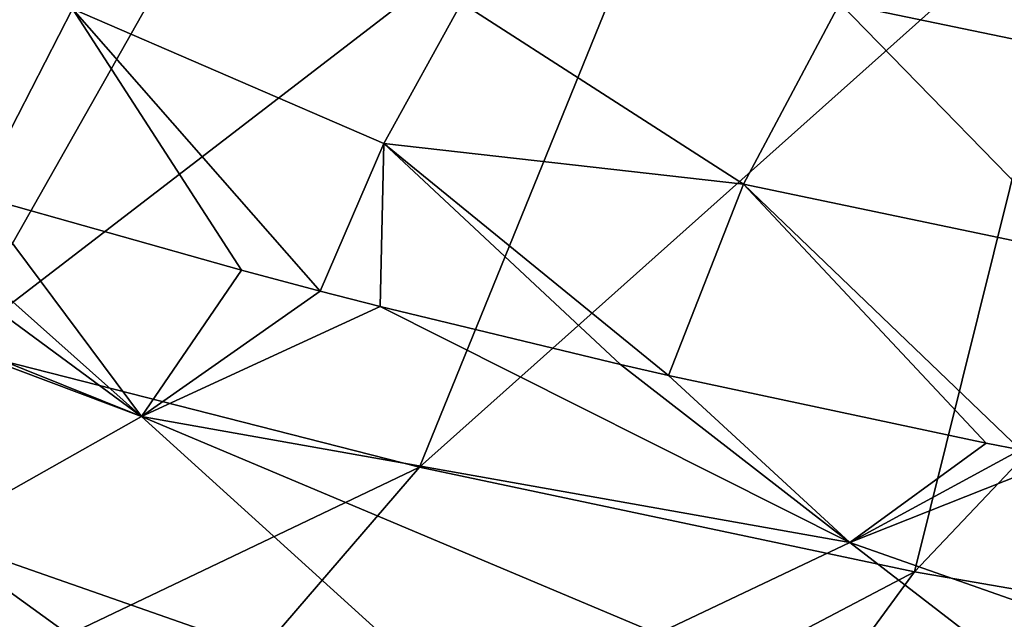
# Model space of a CAD drawing. Header units: metres. Extents: x -106 to 264, y -111 to 81.
# Tile 262 of 549: x 171.21 to 177.89, y 7.79 to 11.86. Entities that reach past the tile are written whole.
import ezdxf

# ---------------------------------------------------------------- set-up
doc = ezdxf.new("R2010")
doc.units = ezdxf.units.M
doc.layers.add('solid_20422013', color=7, linetype='CONTINUOUS')

msp = doc.modelspace()

# ---------------------------------------------------------------- linework, layer by layer
at = {"layer": 'solid_20422013'}
for points in [[(173.381134, 14.261744, 232.941391), (171.117706, 15.058181, 230.729202), (167.809525, 10.520511, 236.957504)], [(173.381134, 14.261744, 232.941391), (167.809525, 10.520511, 236.957504), (170.757324, 9.625202, 239.444321)], [(175.835297, 13.533004, 234.965546), (173.381134, 14.261744, 232.941391), (170.757324, 9.625202, 239.444321)], [(175.835297, 13.533004, 234.965546), (170.757324, 9.625202, 239.444321), (173.921219, 8.818964, 241.683731)], [(178.462631, 12.877183, 236.787155), (175.835297, 13.533004, 234.965546), (173.921219, 8.818964, 241.683731)], [(176.771378, 11.966825, 174.704147), (177.531723, 13.125831, 172.141129), (179.032944, 11.498748, 174.961777)], [(177.531723, 13.125831, 172.141129), (179.73262, 12.674977, 172.353043), (179.032944, 11.498748, 174.961777)], [(178.462631, 12.877183, 236.787155), (173.921219, 8.818964, 241.683731), (177.277863, 8.107755, 243.659195)], [(181.244278, 12.29898, 238.393173), (178.462631, 12.877183, 236.787155), (177.277863, 8.107755, 243.659195)], [(171.56955, 11.928916, 176.576752), (170.917999, 10.66153, 179.295609), (169.453918, 12.784146, 175.762711)], [(181.244278, 12.29898, 238.393173), (177.277863, 8.107755, 243.659195), (180.802429, 7.496829, 245.356094)], [(173.680603, 11.01382, 177.616516), (171.56955, 11.928916, 176.576752), (174.205658, 11.969855, 175.550415)], [(173.680603, 11.01382, 177.616516), (174.205658, 11.969855, 175.550415), (176.118118, 10.738897, 177.372009)], [(174.205658, 11.969855, 175.550415), (176.771378, 11.966825, 174.704147), (176.118118, 10.738897, 177.372009)], [(176.118118, 10.738897, 177.372009), (176.771378, 11.966825, 174.704147), (178.44136, 10.252409, 177.674149)], [(176.771378, 11.966825, 174.704147), (179.032944, 11.498748, 174.961777), (178.44136, 10.252409, 177.674149)], [(171.56955, 11.928916, 176.576752), (172.713989, 10.154979, 179.657684), (170.917999, 10.66153, 179.295609)], [(171.56955, 11.928916, 176.576752), (173.247925, 10.014096, 179.757263), (172.713989, 10.154979, 179.657684)], [(173.680603, 11.01382, 177.616516), (173.247925, 10.014096, 179.757263), (171.56955, 11.928916, 176.576752)], [(172.035843, 9.162743, 181.917679), (168.332413, 10.649791, 180.334457), (169.347, 11.14658, 178.946579)], [(170.064209, 10.920208, 179.109528), (172.035843, 9.162743, 181.917679), (169.347, 11.14658, 178.946579)], [(173.680603, 11.01382, 177.616516), (173.653931, 9.909934, 179.830383), (173.247925, 10.014096, 179.757263)], [(173.680603, 11.01382, 177.616516), (175.284836, 9.515741, 180.103546), (173.653931, 9.909934, 179.830383)], [(173.680603, 11.01382, 177.616516), (175.609543, 9.441527, 180.154541), (175.284836, 9.515741, 180.103546)], [(173.680603, 11.01382, 177.616516), (176.118118, 10.738897, 177.372009), (175.609543, 9.441527, 180.154541)], [(170.064209, 10.920208, 179.109528), (170.917999, 10.66153, 179.295609), (172.035843, 9.162743, 181.917679)], [(176.118118, 10.738897, 177.372009), (177.763351, 8.982244, 180.467987), (175.609543, 9.441527, 180.154541)], [(176.118118, 10.738897, 177.372009), (177.996658, 8.935791, 180.499496), (177.763351, 8.982244, 180.467987)], [(176.118118, 10.738897, 177.372009), (178.44136, 10.252409, 177.674149), (177.996658, 8.935791, 180.499496)], [(168.478989, 10.501856, 180.568649), (168.332413, 10.649791, 180.334457), (172.035843, 9.162743, 181.917679)], [(170.917999, 10.66153, 179.295609), (172.713989, 10.154979, 179.657684), (172.035843, 9.162743, 181.917679)], [(168.478989, 10.501856, 180.568649), (172.035843, 9.162743, 181.917679), (170.610901, 8.358085, 184.152695)], [(172.713989, 10.154979, 179.657684), (173.247925, 10.014096, 179.757263), (172.035843, 9.162743, 181.917679)], [(173.247925, 10.014096, 179.757263), (173.653931, 9.909934, 179.830383), (172.035843, 9.162743, 181.917679)], [(176.83873, 8.307015, 182.1371), (172.035843, 9.162743, 181.917679), (173.653931, 9.909934, 179.830383)], [(175.284836, 9.515741, 180.103546), (176.83873, 8.307015, 182.1371), (173.653931, 9.909934, 179.830383)], [(173.921219, 8.818964, 241.683731), (170.757324, 9.625202, 239.444321), (166.384933, 5.21779, 244.189499)], [(175.284836, 9.515741, 180.103546), (175.609543, 9.441527, 180.154541), (176.83873, 8.307015, 182.1371)], [(175.609543, 9.441527, 180.154541), (177.763351, 8.982244, 180.467987), (176.83873, 8.307015, 182.1371)], [(174.377716, 7.037712, 185.662735), (170.610901, 8.358085, 184.152695), (172.035843, 9.162743, 181.917679)], [(175.536377, 7.688349, 183.855515), (174.377716, 7.037712, 185.662735), (172.035843, 9.162743, 181.917679)], [(176.83873, 8.307015, 182.1371), (175.536377, 7.688349, 183.855515), (172.035843, 9.162743, 181.917679)], [(177.763351, 8.982244, 180.467987), (177.996658, 8.935791, 180.499496), (176.83873, 8.307015, 182.1371)], [(177.996658, 8.935791, 180.499496), (178.281403, 8.879945, 180.537323), (176.83873, 8.307015, 182.1371)], [(173.921219, 8.818964, 241.683731), (166.384933, 5.21779, 244.189499), (170.03476, 4.30141, 246.734848)], [(177.277863, 8.107755, 243.659195), (173.921219, 8.818964, 241.683731), (170.03476, 4.30141, 246.734848)], [(180.492981, 7.023061, 183.908737), (176.83873, 8.307015, 182.1371), (178.281403, 8.879945, 180.537323)], [(173.369568, 6.358928, 187.548126), (169.387283, 7.516269, 186.490936), (170.610901, 8.358085, 184.152695)], [(174.377716, 7.037712, 185.662735), (173.369568, 6.358928, 187.548126), (170.610901, 8.358085, 184.152695)], [(179.245544, 6.454144, 185.488968), (175.536377, 7.688349, 183.855515), (176.83873, 8.307015, 182.1371)], [(180.492981, 7.023061, 183.908737), (179.245544, 6.454144, 185.488968), (176.83873, 8.307015, 182.1371)], [(177.277863, 8.107755, 243.659195), (170.03476, 4.30141, 246.734848), (173.901184, 3.493361, 248.979294)], [(180.802429, 7.496829, 245.356094), (177.277863, 8.107755, 243.659195), (173.901184, 3.493361, 248.979294)]]:
    msp.add_3dface(points, dxfattribs=at)

doc.saveas('drawing.dxf')
